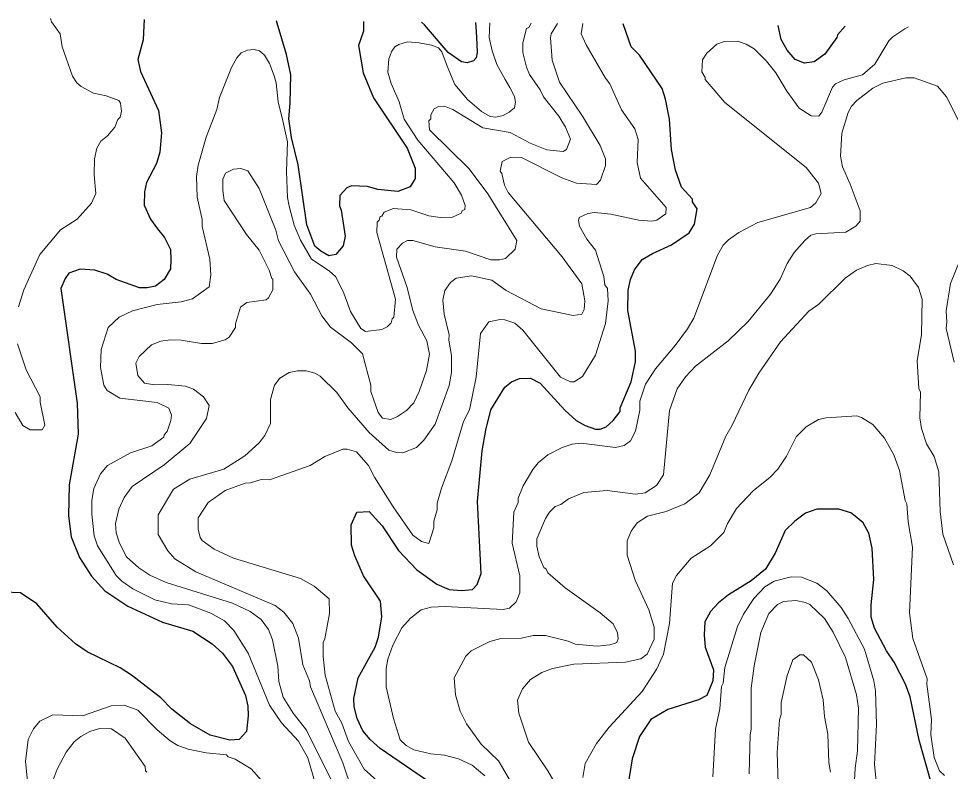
# Model space of a CAD drawing. Extents: x 598.3 to 623.2, y 6902.2 to 6930.1.
# Drawn here: x 613.004 to 614.777, y 6928.521 to 6929.953 of the extents above; entities that cross this region are included whole.
import ezdxf

# ---------------------------------------------------------------- set-up
doc = ezdxf.new("R2010")
doc.units = 0
doc.header["$LTSCALE"] = 0.032
doc.layers.add('1', color=7, linetype='Continuous', lineweight=25)
doc.layers.add('2', color=7, linetype='Continuous', lineweight=13)

msp = doc.modelspace()

# ---------------------------------------------------------------- linework, layer by layer
at = {"layer": '1'}
for points in [[(613.2427, 6929.9515), (613.2421, 6929.9397), (613.2408, 6929.9127), (613.2305, 6929.8755), (613.2361, 6929.8525), (613.2702, 6929.7783), (613.2759, 6929.7359), (613.2729, 6929.6995), (613.2662, 6929.6778), (613.2476, 6929.6413), (613.2432, 6929.624), (613.243, 6929.5981), (613.2547, 6929.5718), (613.2684, 6929.5536), (613.2816, 6929.5372), (613.2927, 6929.5142), (613.2935, 6929.4947), (613.2928, 6929.4775), (613.281, 6929.4572), (613.2644, 6929.4444), (613.2486, 6929.4412), (613.234, 6929.4413), (613.1898, 6929.4567), (613.1722, 6929.4672), (613.1487, 6929.4749), (613.1211, 6929.4767), (613.0998, 6929.4689), (613.0927, 6929.4587), (613.0845, 6929.44), (613.1155, 6929.222), (613.1171, 6929.1631), (613.1001, 6929.0663), (613.0986, 6929.0073), (613.1041, 6928.9678), (613.1199, 6928.9281), (613.1429, 6928.8926), (613.1683, 6928.865), (613.2116, 6928.8355), (613.2777, 6928.8055), (613.3357, 6928.7878), (613.3723, 6928.764), (613.3917, 6928.7463), (613.4108, 6928.7208), (613.4358, 6928.6655), (613.4401, 6928.6457), (613.4409, 6928.6273), (613.4378, 6928.597), (613.4233, 6928.582), (613.4061, 6928.581), (613.3684, 6928.5902), (613.3309, 6928.6115), (613.2958, 6928.64), (613.2745, 6928.6615), (613.2189, 6928.7046), (613.1975, 6928.7181), (613.1344, 6928.7488), (613.1124, 6928.764), (613.0776, 6928.7957), (613.0384, 6928.8398), (613.0078, 6928.8607), (612.9766, 6928.8623)], [(613.6601, 6929.9476), (613.66, 6929.9294), (613.6506, 6929.9019), (613.6594, 6929.8499), (613.6789, 6929.8026), (613.7431, 6929.7068), (613.7582, 6929.6685), (613.7582, 6929.6494), (613.7492, 6929.633), (613.7256, 6929.6241), (613.6873, 6929.628), (613.6676, 6929.6337), (613.6374, 6929.6352), (613.6285, 6929.6311), (613.6149, 6929.6168), (613.6142, 6929.5974), (613.6178, 6929.589), (613.6254, 6929.5397), (613.6217, 6929.521), (613.6077, 6929.5043), (613.5943, 6929.502), (613.5792, 6929.511), (613.5673, 6929.5205), (613.5521, 6929.5609), (613.5356, 6929.6751), (613.5231, 6929.7272), (613.5178, 6929.7628), (613.5203, 6929.7927), (613.5218, 6929.8466), (613.5138, 6929.8852), (613.4961, 6929.9447), (613.4948, 6929.9491)], [(613.8734, 6929.9456), (613.8746, 6929.9288), (613.8756, 6929.9048), (613.8764, 6929.8885), (613.8742, 6929.8789), (613.8692, 6929.8728), (613.8573, 6929.8694), (613.8466, 6929.8709), (613.8214, 6929.889), (613.7762, 6929.9411), (613.7707, 6929.9466)], [(613.8143, 6928.4815), (613.6916, 6928.5646), (613.6727, 6928.582), (613.6588, 6928.5988), (613.6479, 6928.6218), (613.6423, 6928.6444), (613.6417, 6928.6602), (613.6499, 6928.6991), (613.6824, 6928.7578), (613.6887, 6928.7768), (613.6951, 6928.8156), (613.6923, 6928.8451), (613.6602, 6928.8934), (613.6434, 6928.9316), (613.6376, 6928.9516), (613.6369, 6928.9902), (613.6474, 6929.0144), (613.671, 6929.0159), (613.6958, 6928.9883), (613.7269, 6928.9414), (613.7613, 6928.9047), (613.7998, 6928.8775), (613.8233, 6928.8671), (613.8463, 6928.8655), (613.8673, 6928.8671), (613.8764, 6928.877), (613.8837, 6928.8979), (613.8773, 6929.0346), (613.8861, 6929.131), (613.8927, 6929.1702), (613.9025, 6929.2091), (613.9289, 6929.2523), (613.9419, 6929.2621), (613.9572, 6929.2685), (613.9775, 6929.2692), (613.9962, 6929.2597), (614.0431, 6929.2087), (614.0644, 6929.1891), (614.0818, 6929.179), (614.1015, 6929.1724), (614.1103, 6929.1724), (614.1215, 6929.1769), (614.1352, 6929.1891), (614.1481, 6929.206), (614.1486, 6929.2131), (614.1695, 6929.2625), (614.1775, 6929.3007), (614.1775, 6929.3208), (614.1631, 6929.3979), (614.1638, 6929.4367), (614.1681, 6929.4572), (614.1758, 6929.4757), (614.1905, 6929.4952), (614.2099, 6929.5066), (614.2461, 6929.5227), (614.2796, 6929.5458), (614.2901, 6929.562), (614.2947, 6929.5914), (614.2861, 6929.6048), (614.2858, 6929.6096), (614.2651, 6929.6327), (614.2537, 6929.665), (614.2463, 6929.7045), (614.2424, 6929.7621), (614.2346, 6929.8), (614.228, 6929.82), (614.185, 6929.8837), (614.1693, 6929.8996), (614.154, 6929.943)], [(614.5764, 6929.9389), (614.5618, 6929.9227), (614.5608, 6929.9172), (614.5376, 6929.8854), (614.5175, 6929.8711), (614.4989, 6929.8686), (614.4814, 6929.8757), (614.4661, 6929.8931), (614.4544, 6929.9133), (614.4489, 6929.9402)], [(614.7393, 6928.5023), (614.7174, 6928.5806), (614.7001, 6928.6634), (614.6909, 6928.6871), (614.6699, 6928.7293), (614.6551, 6928.7506), (614.6323, 6928.7935), (614.6261, 6928.815), (614.6261, 6928.8383), (614.6309, 6928.8866), (614.6275, 6928.9457), (614.6212, 6928.9743), (614.6109, 6928.9939), (614.5954, 6929.007), (614.5872, 6929.0131), (614.5645, 6929.0201), (614.5224, 6929.0201), (614.5011, 6929.0127), (614.4809, 6928.9973), (614.4624, 6928.9794), (614.443, 6928.9366), (614.4246, 6928.9063), (614.3979, 6928.8835), (614.3543, 6928.8572), (614.3352, 6928.8418), (614.3201, 6928.8258), (614.3096, 6928.8056), (614.3079, 6928.7814), (614.3103, 6928.7574), (614.3257, 6928.7147), (614.3247, 6928.6936), (614.3132, 6928.6654), (614.2975, 6928.6573), (614.2391, 6928.6389), (614.2067, 6928.6202), (614.185, 6928.5874), (614.171, 6928.545), (614.1574, 6928.4583)]]:
    msp.add_lwpolyline(points, dxfattribs=at)
at = {"layer": '2'}
for points in [[(613.0645, 6929.9532), (613.0668, 6929.9473), (613.083, 6929.9243), (613.0868, 6929.8995), (613.1064, 6929.8439), (613.115, 6929.8309), (613.1228, 6929.8241), (613.1463, 6929.8117), (613.1703, 6929.8062), (613.1944, 6929.7973), (613.198, 6929.7922), (613.1996, 6929.7771), (613.1972, 6929.766), (613.1926, 6929.7616), (613.1871, 6929.7469), (613.1733, 6929.7304), (613.1607, 6929.7202), (613.1525, 6929.7065), (613.1482, 6929.6864), (613.1479, 6929.6561), (613.1512, 6929.6206), (613.1429, 6929.602), (613.1152, 6929.5719), (613.0835, 6929.5515), (613.0441, 6929.5048), (613.0138, 6929.4376), (613.0039, 6929.4049)], [(613.2306, 6929.2743), (613.2273, 6929.2978), (613.2336, 6929.3107), (613.2568, 6929.3329), (613.2745, 6929.34), (613.2931, 6929.3423), (613.3133, 6929.3415), (613.3518, 6929.3352), (613.3723, 6929.335), (613.3969, 6929.3422), (613.4043, 6929.3471), (613.4166, 6929.3654), (613.4168, 6929.3729), (613.4264, 6929.4044), (613.4381, 6929.4135), (613.4747, 6929.4185), (613.4793, 6929.4223), (613.4875, 6929.4375), (613.4878, 6929.4579), (613.4855, 6929.4591), (613.4804, 6929.4746), (613.4614, 6929.5126), (613.4376, 6929.5423), (613.3948, 6929.6071), (613.3925, 6929.6262), (613.3923, 6929.6481), (613.3973, 6929.6595), (613.4129, 6929.6669), (613.4269, 6929.6684), (613.4402, 6929.6634), (613.4618, 6929.63), (613.4931, 6929.5511), (613.4986, 6929.5304), (613.529, 6929.4713), (613.5591, 6929.4289), (613.5809, 6929.3877), (613.5975, 6929.3663), (613.6375, 6929.3366), (613.6579, 6929.3153), (613.6739, 6929.2563), (613.6742, 6929.2439), (613.688, 6929.2041), (613.696, 6929.1934), (613.7121, 6929.191), (613.7251, 6929.1963), (613.7417, 6929.2075), (613.7558, 6929.2225), (613.7661, 6929.2439), (613.7802, 6929.2838), (613.7858, 6929.3149), (613.7805, 6929.3406), (613.765, 6929.3702), (613.7538, 6929.3983), (613.7429, 6929.4417), (613.7228, 6929.4997), (613.7238, 6929.515), (613.7342, 6929.5261), (613.744, 6929.5309), (613.7537, 6929.5309), (613.7965, 6929.5194), (613.8544, 6929.5106), (613.9021, 6929.4946), (613.9191, 6929.4941), (613.93, 6929.4971), (613.9484, 6929.515), (613.9516, 6929.5313), (613.8965, 6929.6199), (613.8609, 6929.6672), (613.7859, 6929.7414), (613.7842, 6929.7589), (613.7881, 6929.7624), (613.7883, 6929.7705), (613.7948, 6929.7817), (613.8028, 6929.7859), (613.8144, 6929.7866), (613.8298, 6929.7801), (613.8872, 6929.7457), (613.9394, 6929.7366), (613.977, 6929.7162), (614.0086, 6929.7039), (614.0402, 6929.7003), (614.0463, 6929.7043), (614.0536, 6929.7238), (614.0447, 6929.7466), (614.0318, 6929.7679), (614.0023, 6929.8046), (613.9962, 6929.8175), (613.9761, 6929.8467), (613.9699, 6929.8611), (613.9631, 6929.8885), (613.9631, 6929.907), (613.9701, 6929.9342), (613.9746, 6929.9361), (613.9791, 6929.9446)], [(614.0293, 6929.9441), (614.0174, 6929.9246), (614.0157, 6929.9168), (614.0189, 6929.874), (614.0332, 6929.8326), (614.077, 6929.7675), (614.1106, 6929.7117), (614.1208, 6929.6864), (614.1207, 6929.674), (614.1111, 6929.646), (614.1031, 6929.6378), (614.0651, 6929.64), (614.0372, 6929.6505), (613.9606, 6929.6888), (613.9403, 6929.6896), (613.9236, 6929.6816), (613.9202, 6929.6629), (613.9232, 6929.6589), (613.9282, 6929.6362), (613.9351, 6929.6225), (614.0379, 6929.4998), (614.0752, 6929.449), (614.0812, 6929.4166), (614.0796, 6929.3999), (614.0755, 6929.3912), (614.0587, 6929.3885), (613.9982, 6929.4011), (613.9318, 6929.4361), (613.9042, 6929.4557), (613.8657, 6929.4637), (613.8366, 6929.4596), (613.8259, 6929.4512), (613.815, 6929.4361), (613.8109, 6929.4176), (613.8133, 6929.3912), (613.8229, 6929.3515), (613.8223, 6929.3413), (613.8278, 6929.3127), (613.8278, 6929.28), (613.823, 6929.2555), (613.7966, 6929.1821), (613.775, 6929.1511), (613.7609, 6929.1377), (613.7347, 6929.1274), (613.7229, 6929.1278), (613.7085, 6929.1321), (613.671, 6929.1657), (613.6302, 6929.2128), (613.6091, 6929.2421), (613.5775, 6929.2729), (613.5673, 6929.2791), (613.551, 6929.2832), (613.5346, 6929.2832), (613.5187, 6929.28), (613.5008, 6929.2694), (613.491, 6929.2562), (613.4831, 6929.2285), (613.4829, 6929.1828), (613.4723, 6929.16), (613.4615, 6929.146), (613.4346, 6929.1215), (613.3945, 6929.0965), (613.3297, 6929.077), (613.2988, 6929.0583), (613.2694, 6929.0096), (613.2694, 6928.9719), (613.2877, 6928.9408), (613.3012, 6928.9257), (613.341, 6928.9009), (613.4919, 6928.8368), (613.5088, 6928.8242), (613.5256, 6928.8029), (613.5365, 6928.7747), (613.5447, 6928.7242), (613.5573, 6928.6934), (613.5593, 6928.6821), (613.621, 6928.5377), (613.6386, 6928.4852)], [(613.3455, 6929.0036), (613.3649, 6929.0331), (613.3972, 6929.0557), (613.4348, 6929.0695), (613.445, 6929.0702), (613.4653, 6929.0768), (613.4813, 6929.0761), (613.5589, 6929.1034), (613.5864, 6929.1204), (613.6207, 6929.1342), (613.629, 6929.1342), (613.6465, 6929.1294), (613.6699, 6929.1035), (613.6813, 6929.0809), (613.7163, 6929.0243), (613.7538, 6928.9704), (613.7704, 6928.9589), (613.7846, 6928.9546), (613.7937, 6928.9848), (613.7939, 6928.997), (613.8002, 6929.0188), (613.8005, 6929.0313), (613.8085, 6929.0601), (613.828, 6929.1122), (613.8503, 6929.1872), (613.8618, 6929.2089), (613.8747, 6929.2713), (613.8828, 6929.354), (613.8985, 6929.3763), (613.9204, 6929.3811), (613.9292, 6929.3804), (613.9478, 6929.3737), (613.963, 6929.3609), (614.0347, 6929.2714), (614.0539, 6929.2624), (614.0606, 6929.2621), (614.077, 6929.2726), (614.1012, 6929.3131), (614.1207, 6929.3734), (614.1258, 6929.4166), (614.1241, 6929.44), (614.1194, 6929.4469), (614.1176, 6929.4629), (614.1014, 6929.513), (614.0851, 6929.5336), (614.0709, 6929.5583), (614.0691, 6929.5692), (614.0707, 6929.5751), (614.0868, 6929.5827), (614.0993, 6929.5843), (614.1304, 6929.5812), (614.1839, 6929.5699), (614.2089, 6929.5682), (614.218, 6929.5698), (614.2351, 6929.582), (614.2356, 6929.5942), (614.1872, 6929.6495), (614.1808, 6929.6793), (614.1824, 6929.7236), (614.1766, 6929.7433), (614.1512, 6929.7799), (614.1288, 6929.829), (614.1202, 6929.84), (614.0835, 6929.9036), (614.074, 6929.9246), (614.0771, 6929.9437)], [(613.6992, 6929.585), (613.7172, 6929.5923), (613.7501, 6929.5892), (613.7844, 6929.5778), (613.8062, 6929.5747), (613.8292, 6929.5754), (613.8457, 6929.5829), (613.848, 6929.5874), (613.8528, 6929.5901), (613.8536, 6929.5975), (613.8464, 6929.6175), (613.8327, 6929.641), (613.7634, 6929.722), (613.7373, 6929.7622), (613.7282, 6929.7951), (613.7126, 6929.8298), (613.7065, 6929.8513), (613.7086, 6929.877), (613.7139, 6929.8914), (613.7198, 6929.8994), (613.7273, 6929.9043), (613.7438, 6929.9089), (613.7661, 6929.9074), (613.7897, 6929.9029), (613.8028, 6929.8977), (613.8094, 6929.8899), (613.819, 6929.8626), (613.8337, 6929.8278), (613.8578, 6929.7997), (613.8843, 6929.7764), (613.901, 6929.7673), (613.9121, 6929.7656), (613.9259, 6929.7691), (613.9375, 6929.7752), (613.9474, 6929.7835), (613.9491, 6929.7942), (613.9476, 6929.805), (613.9388, 6929.8219), (613.9297, 6929.8374), (613.9138, 6929.8659), (613.9048, 6929.8918), (613.8991, 6929.9176), (613.9004, 6929.9453)], [(614.6968, 6929.9378), (614.6902, 6929.9335), (614.6669, 6929.9183), (614.6594, 6929.9108), (614.6328, 6929.8666), (614.6093, 6929.8464), (614.5745, 6929.837), (614.5579, 6929.8294), (614.5521, 6929.8227), (614.532, 6929.7752), (614.5263, 6929.768), (614.512, 6929.7685), (614.4889, 6929.7832), (614.4652, 6929.8151), (614.4446, 6929.8499), (614.427, 6929.8723), (614.403, 6929.8956), (614.3883, 6929.9048), (614.3718, 6929.9106), (614.347, 6929.9096), (614.3326, 6929.9044), (614.3134, 6929.8876), (614.3053, 6929.8746), (614.3038, 6929.8518), (614.3103, 6929.8415), (614.3104, 6929.8372), (614.3472, 6929.7936), (614.5023, 6929.6699), (614.5257, 6929.64), (614.5305, 6929.6207), (614.5209, 6929.6031), (614.5107, 6929.5939), (614.4102, 6929.5655), (614.3743, 6929.5467), (614.3542, 6929.5326), (614.3445, 6929.5222), (614.3334, 6929.5031), (614.2883, 6929.3834), (614.2767, 6929.3633), (614.2533, 6929.3313), (614.2157, 6929.2869), (614.1964, 6929.2579), (614.1858, 6929.2254), (614.1856, 6929.2086), (614.1776, 6929.1686), (614.1682, 6929.1501), (614.1557, 6929.1411), (614.1396, 6929.1376), (614.0745, 6929.1456), (614.0571, 6929.144), (614.0378, 6929.1373), (614.0105, 6929.1232), (613.9925, 6929.1085), (613.9821, 6929.0958), (613.9637, 6929.0645), (613.9543, 6929.0409), (613.9541, 6929.0326), (613.9461, 6929.0145), (613.9429, 6928.9555), (613.9573, 6928.8934), (613.9573, 6928.861), (613.9505, 6928.8441), (613.938, 6928.8318), (613.9255, 6928.8295), (613.8153, 6928.8348), (613.7888, 6928.8339), (613.7698, 6928.8284), (613.7497, 6928.8125), (613.733, 6928.7941), (613.716, 6928.7617), (613.7065, 6928.7347), (613.7032, 6928.7169), (613.7034, 6928.6824), (613.7175, 6928.622), (613.7301, 6928.5813), (613.7411, 6928.5709), (613.7557, 6928.5623), (613.7885, 6928.5547), (613.8139, 6928.5521), (613.8406, 6928.545), (613.8669, 6928.5335), (613.8912, 6928.5132)], [(613.5687, 6928.497), (613.5541, 6928.5469), (613.5364, 6928.579), (613.5044, 6928.6135), (613.4815, 6928.647), (613.4408, 6928.746), (613.4133, 6928.7894), (613.3958, 6928.8078), (613.37, 6928.8225), (613.3274, 6928.8381), (613.2951, 6928.8398), (613.2631, 6928.8477), (613.2212, 6928.8684), (613.2002, 6928.8829), (613.1898, 6928.8941), (613.1541, 6928.9503), (613.1478, 6928.9697), (613.1432, 6929.0108), (613.1431, 6929.0374), (613.1474, 6929.0592), (613.1599, 6929.0871), (613.173, 6929.1035), (613.217, 6929.1276), (613.2575, 6929.1405), (613.2805, 6929.157), (613.281, 6929.1614), (613.2864, 6929.1676), (613.2939, 6929.1889), (613.2951, 6929.1992), (613.2895, 6929.212), (613.2674, 6929.2233), (613.1963, 6929.231), (613.1723, 6929.246), (613.1659, 6929.2563), (613.1601, 6929.2896), (613.1609, 6929.3237), (613.1746, 6929.3658), (613.1952, 6929.3856), (613.2205, 6929.3975), (613.2678, 6929.4095), (613.3133, 6929.4144), (613.3347, 6929.4205), (613.3664, 6929.4431), (613.3696, 6929.4657), (613.3679, 6929.4956), (613.3531, 6929.5576), (613.3534, 6929.5714), (613.3438, 6929.6135), (613.3422, 6929.653), (613.3454, 6929.6747), (613.3607, 6929.7279), (613.3809, 6929.7801), (613.386, 6929.8035), (613.4088, 6929.8602), (613.4189, 6929.8788), (613.4272, 6929.8879), (613.4394, 6929.8935), (613.452, 6929.8945), (613.462, 6929.8919), (613.4716, 6929.8838), (613.4814, 6929.8681), (613.4904, 6929.8444), (613.4942, 6929.831), (613.4977, 6929.7947), (613.5065, 6929.7591), (613.5153, 6929.719), (613.5134, 6929.6626), (613.5154, 6929.6128), (613.5188, 6929.5968), (613.5281, 6929.5601), (613.5401, 6929.5315), (613.561, 6929.4958), (613.5948, 6929.4734), (613.6073, 6929.462), (613.6229, 6929.4309), (613.6355, 6929.3961), (613.6553, 6929.3637), (613.6638, 6929.3578), (613.6949, 6929.3617), (613.7053, 6929.3671), (613.7125, 6929.3743), (613.7144, 6929.3823), (613.7177, 6929.3856), (613.721, 6929.4198), (613.6855, 6929.5461), (613.6863, 6929.5662), (613.69, 6929.5697), (613.6919, 6929.5769), (613.695, 6929.5773), (613.6992, 6929.585)], [(613.9869, 6928.4227), (613.9169, 6928.5417), (613.8839, 6928.5731), (613.856, 6928.6117), (613.8439, 6928.6362), (613.8353, 6928.667), (613.8329, 6928.6996), (613.855, 6928.7404), (613.8648, 6928.7504), (613.9005, 6928.7683), (613.9212, 6928.7739), (613.9609, 6928.7749), (613.9831, 6928.7797), (614.0062, 6928.7797), (614.0497, 6928.7689), (614.0629, 6928.7635), (614.1046, 6928.7596), (614.1287, 6928.762), (614.1368, 6928.7643), (614.1418, 6928.7667), (614.1445, 6928.7733), (614.1435, 6928.7846), (614.1351, 6928.8019), (614.1101, 6928.823), (614.0435, 6928.8708), (614.0106, 6928.8991), (614.0076, 6928.9058), (614.003, 6928.9091), (613.994, 6928.9297), (613.9898, 6928.9497), (613.9897, 6928.9636), (614.0064, 6929.0026), (614.014, 6929.0145), (614.0247, 6929.0249), (614.0352, 6929.0292), (614.0502, 6929.0398), (614.0791, 6929.0518), (614.1236, 6929.0557), (614.1773, 6929.0485), (614.1962, 6929.0511), (614.2176, 6929.0651), (614.2309, 6929.0853), (614.2425, 6929.2077), (614.2567, 6929.249), (614.2724, 6929.2721), (614.2915, 6929.2919), (614.3536, 6929.3403), (614.3919, 6929.3769), (614.4343, 6929.4289), (614.4526, 6929.4579), (614.4659, 6929.4875), (614.4794, 6929.5083), (614.4994, 6929.5313), (614.5112, 6929.5413), (614.5209, 6929.5437), (614.5774, 6929.5472), (614.5968, 6929.5586), (614.6048, 6929.5682), (614.6049, 6929.5876), (614.5861, 6929.6384), (614.5711, 6929.671), (614.5678, 6929.6916), (614.5702, 6929.7352), (614.582, 6929.7744), (614.5887, 6929.7867), (614.5985, 6929.7973), (614.6292, 6929.8207), (614.6481, 6929.8302), (614.6918, 6929.8409), (614.7078, 6929.8409), (614.7522, 6929.8247), (614.7692, 6929.8045), (614.7919, 6929.7592)], [(614.6865, 6929.4738), (614.6656, 6929.4839), (614.635, 6929.4872), (614.6189, 6929.4837), (614.5979, 6929.4747), (614.5764, 6929.4596), (614.5261, 6929.4099), (614.5074, 6929.3969), (614.4537, 6929.3386), (614.412, 6929.2787), (614.393, 6929.2463), (614.3616, 6929.1802), (614.3494, 6929.1592), (614.3192, 6929.0857), (614.2985, 6929.0513), (614.2712, 6929.0305), (614.2358, 6929.0156), (614.2001, 6929.007), (614.181, 6928.9944), (614.1693, 6928.9786), (614.1615, 6928.96), (614.1614, 6928.9328), (614.1767, 6928.885), (614.2032, 6928.8289), (614.2131, 6928.7959), (614.2131, 6928.7727), (614.1996, 6928.7444), (614.1874, 6928.7353), (614.1587, 6928.7288), (614.0604, 6928.7255), (614.0199, 6928.7169), (613.9993, 6928.7092), (613.978, 6928.6959), (613.9629, 6928.6783), (613.9532, 6928.6568), (613.9559, 6928.6319), (613.9737, 6928.5772), (614.0107, 6928.5226), (614.0335, 6928.4833)], [(614.7947, 6929.4929), (614.7765, 6929.4497), (614.7685, 6929.3976), (614.7701, 6929.3758), (614.7686, 6929.3637), (614.7838, 6929.2997)], [(614.7822, 6928.9141), (614.762, 6928.9724), (614.7572, 6929.0156), (614.7546, 6929.0912), (614.7455, 6929.1206), (614.731, 6929.1445), (614.7215, 6929.1734), (614.7183, 6929.1937), (614.7199, 6929.2427), (614.7168, 6929.2496), (614.7134, 6929.3025), (614.7215, 6929.3526), (614.723, 6929.4194), (614.7159, 6929.4417), (614.6999, 6929.4634), (614.6865, 6929.4738)], [(613.0018, 6929.3349), (613.0183, 6929.2852), (613.045, 6929.2335), (613.0452, 6929.2239), (613.0539, 6929.1799), (613.0487, 6929.1713), (613.0259, 6929.1709), (613.0118, 6929.1796), (612.9975, 6929.2037)], [(613.6264, 6928.4493), (613.5518, 6928.6), (613.5261, 6928.6318), (613.5076, 6928.6626), (613.4993, 6928.6923), (613.4974, 6928.7217), (613.487, 6928.7716), (613.4795, 6928.7915), (613.4654, 6928.8103), (613.4447, 6928.8252), (613.4109, 6928.8416), (613.2845, 6928.8809), (613.2539, 6928.8946), (613.2326, 6928.9086), (613.2095, 6928.9296), (613.1962, 6928.9552), (613.1897, 6928.975), (613.1884, 6928.9931), (613.1948, 6929.0204), (613.2047, 6929.0423), (613.2203, 6929.0631), (613.2811, 6929.1047), (613.3299, 6929.1448), (613.3614, 6929.1924), (613.3663, 6929.2173), (613.3559, 6929.2337), (613.3369, 6929.2482), (613.3216, 6929.254), (613.2877, 6929.2573), (613.2623, 6929.2569), (613.2437, 6929.2598), (613.2306, 6929.2743)], [(614.7653, 6928.5136), (614.7556, 6928.5224), (614.7456, 6928.5476), (614.7394, 6928.5917), (614.7409, 6928.6199), (614.7321, 6928.6872), (614.7327, 6928.6975), (614.7051, 6928.7742), (614.6989, 6928.8228), (614.7045, 6928.9481), (614.6963, 6928.9959), (614.694, 6929.0304), (614.6905, 6929.0365), (614.6795, 6929.0936), (614.6688, 6929.1232), (614.651, 6929.1553), (614.629, 6929.1814), (614.6073, 6929.1945), (614.5985, 6929.1974), (614.5402, 6929.1941), (614.5257, 6929.1909), (614.5023, 6929.1765), (614.4834, 6929.1575), (614.4648, 6929.1211), (614.4484, 6929.0965), (614.4335, 6929.081), (614.4011, 6929.0551), (614.3696, 6929.0211), (614.3522, 6928.9913), (614.3459, 6928.9757), (614.3204, 6928.9502), (614.2836, 6928.927), (614.2554, 6928.8942), (614.2481, 6928.8795), (614.2423, 6928.8024), (614.231, 6928.7444), (614.2179, 6928.7164), (614.1903, 6928.6735), (614.1273, 6928.6057), (614.1035, 6928.5744), (614.0821, 6928.5366), (614.0772, 6928.51)], [(613.6917, 6928.4982), (613.6613, 6928.5257), (613.6314, 6928.5784), (613.6189, 6928.6133), (613.606, 6928.6359), (613.5869, 6928.7043), (613.5834, 6928.7398), (613.5834, 6928.7668), (613.5866, 6928.7738), (613.5955, 6928.8216), (613.5945, 6928.8494), (613.5662, 6928.8738), (613.5403, 6928.888), (613.4128, 6928.9267), (613.3761, 6928.9443), (613.3534, 6928.9605), (613.3494, 6928.9663), (613.3455, 6928.9819), (613.3455, 6929.0036)], [(614.3249, 6928.5113), (614.3298, 6928.6019), (614.3378, 6928.6403), (614.3411, 6928.6826), (614.3443, 6928.6892), (614.3473, 6928.7189), (614.3716, 6928.797), (614.3833, 6928.8202), (614.4024, 6928.8499), (614.4238, 6928.8722), (614.4414, 6928.8833), (614.4738, 6928.8914), (614.4932, 6928.8906), (614.5227, 6928.8791), (614.5415, 6928.8651), (614.5687, 6928.833), (614.5822, 6928.8124), (614.6131, 6928.7536), (614.6309, 6928.6937), (614.6341, 6928.6745), (614.6358, 6928.6107), (614.6325, 6928.5347), (614.639, 6928.4665)], [(614.5929, 6928.4803), (614.5954, 6928.5274), (614.6001, 6928.5606), (614.6017, 6928.6418), (614.5983, 6928.6671), (614.5773, 6928.7379), (614.5533, 6928.786), (614.5369, 6928.8121), (614.5089, 6928.8386), (614.5007, 6928.8428), (614.4826, 6928.8461), (614.4588, 6928.8442), (614.4476, 6928.8385), (614.431, 6928.8217), (614.4158, 6928.7853), (614.4035, 6928.722), (614.3979, 6928.6798), (614.3977, 6928.6014), (614.3954, 6928.5906), (614.3937, 6928.5164)], [(614.5483, 6928.5197), (614.5451, 6928.5383), (614.5434, 6928.5919), (614.537, 6928.6257), (614.5344, 6928.6573), (614.5256, 6928.6958), (614.5121, 6928.729), (614.4971, 6928.7433), (614.4903, 6928.7433), (614.4769, 6928.7333), (614.4658, 6928.7039), (614.4545, 6928.6521), (614.4544, 6928.6293), (614.4512, 6928.6196), (614.4472, 6928.5573), (614.4496, 6928.4791)], [(613.025, 6928.4646), (613.0168, 6928.5399), (613.0225, 6928.5821), (613.0325, 6928.6022), (613.0445, 6928.6171), (613.0688, 6928.6291), (613.1255, 6928.6268), (613.1803, 6928.6461), (613.2046, 6928.6475), (613.231, 6928.6381), (613.2675, 6928.6002), (613.2923, 6928.5793), (613.3071, 6928.5706), (613.3266, 6928.5639), (613.361, 6928.5564), (613.3996, 6928.553), (613.4025, 6928.549), (613.4161, 6928.5444), (613.4461, 6928.5261), (613.4662, 6928.5043)], [(613.0699, 6928.5052), (613.0775, 6928.5258), (613.0946, 6928.5582), (613.1099, 6928.5773), (613.1225, 6928.5877), (613.1392, 6928.5971), (613.1576, 6928.6032), (613.1805, 6928.6022), (613.2064, 6928.5844), (613.245, 6928.5309), (613.2451, 6928.5226), (613.2482, 6928.5197)]]:
    msp.add_lwpolyline(points, dxfattribs=at)

doc.saveas('drawing.dxf')
